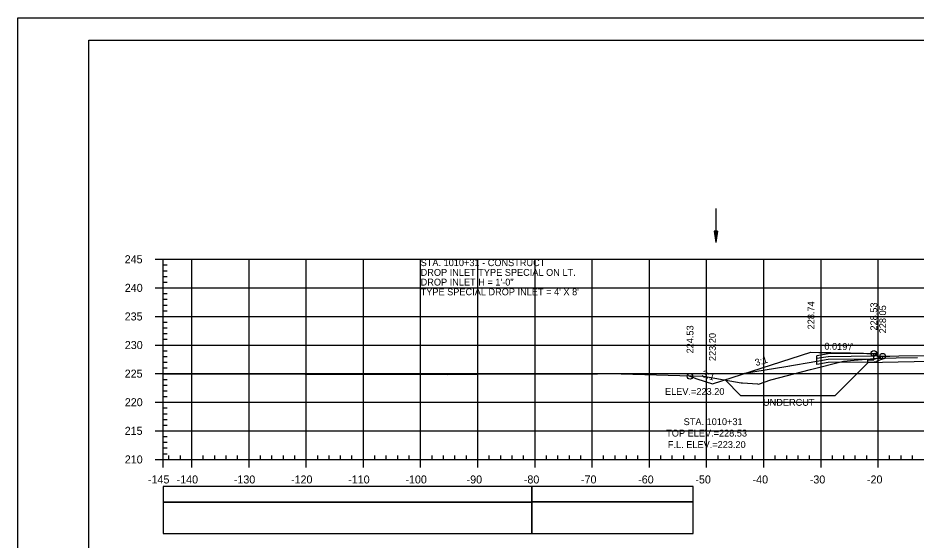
# Model space of a CAD drawing. Extents: x 1386544 to 1388153, y 379785 to 390999.
# Drawn here: x 1387196.1 to 1387353.1, y 381132.6 to 381223.9 of the extents above; entities that cross this region are included whole.
import ezdxf

# ---------------------------------------------------------------- set-up
doc = ezdxf.new("R2010")
doc.units = 0
for name, color, linetype in [('R_Alt Surface', 7, 'Continuous'), ('R_Axis', 7, 'Continuous'), ('R_Axis Annot', 7, 'Continuous'), ('R_Border', 7, 'Continuous'), ('R_Dimension', 7, 'Continuous'), ('R_Exist Surface', 7, 'Continuous'), ('R_Fin Surface', 7, 'Continuous'), ('R_Fin Surface Annot', 7, 'Continuous'), ('R_Grid', 7, 'Continuous'), ('R_No Plot', 7, 'Continuous'), ('R_Striping', 7, 'Continuous'), ('R_Water', 7, 'Continuous'), ('R_Water Annot', 7, 'Continuous')]:
    doc.layers.add(name, color=color, linetype=linetype)

msp = doc.modelspace()

# ---------------------------------------------------------------- linework, layer by layer
at = {"layer": 'R_Alt Surface'}
msp.add_lwpolyline([(1387392.41, 381165.3), (1387392.41, 381164.21), (1387393.46, 381164.19), (1387393.46, 381163.69), (1387390.82, 381163.74), (1387377.52, 381163.85), (1387377.51, 381164.77), (1387366.51, 381164.87), (1387355.51, 381164.69), (1387355.51, 381163.78), (1387347.29, 381163.64), (1387344.71, 381163.59), (1387344.71, 381164.09), (1387345.74, 381164.11), (1387345.74, 381165.21)], dxfattribs=at)
at = {"layer": 'R_Axis'}
for p, q in [((1387220.11, 381181.68), (1387221.51, 381181.68)), ((1387221.51, 381146.68), (1387221.51, 381181.68)), ((1387221.51, 381180.68), (1387222.21, 381180.68)), ((1387221.51, 381179.68), (1387222.21, 381179.68)), ((1387221.51, 381178.68), (1387222.21, 381178.68)), ((1387221.51, 381177.68), (1387222.21, 381177.68)), ((1387220.11, 381176.68), (1387221.51, 381176.68)), ((1387221.51, 381175.68), (1387222.21, 381175.68)), ((1387221.51, 381174.68), (1387222.21, 381174.68)), ((1387221.51, 381173.68), (1387222.21, 381173.68)), ((1387220.11, 381171.68), (1387221.51, 381171.68)), ((1387221.51, 381172.68), (1387222.21, 381172.68)), ((1387221.51, 381170.68), (1387222.21, 381170.68)), ((1387221.51, 381169.68), (1387222.21, 381169.68)), ((1387221.51, 381168.68), (1387222.21, 381168.68)), ((1387220.11, 381166.68), (1387221.51, 381166.68)), ((1387221.51, 381167.68), (1387222.21, 381167.68)), ((1387221.51, 381165.68), (1387222.21, 381165.68)), ((1387221.51, 381164.68), (1387222.21, 381164.68)), ((1387221.51, 381163.68), (1387222.21, 381163.68)), ((1387221.51, 381162.68), (1387222.21, 381162.68)), ((1387220.11, 381161.68), (1387221.51, 381161.68)), ((1387221.51, 381160.68), (1387222.21, 381160.68)), ((1387221.51, 381159.68), (1387222.21, 381159.68)), ((1387221.51, 381158.68), (1387222.21, 381158.68)), ((1387221.51, 381157.68), (1387222.21, 381157.68)), ((1387220.11, 381156.68), (1387221.51, 381156.68)), ((1387221.51, 381155.68), (1387222.21, 381155.68)), ((1387221.51, 381154.68), (1387222.21, 381154.68)), ((1387221.51, 381153.68), (1387222.21, 381153.68)), ((1387221.51, 381152.68), (1387222.21, 381152.68)), ((1387220.11, 381151.68), (1387221.51, 381151.68)), ((1387221.51, 381150.68), (1387222.21, 381150.68)), ((1387221.51, 381149.68), (1387222.21, 381149.68)), ((1387221.51, 381148.68), (1387222.21, 381148.68)), ((1387220.11, 381146.68), (1387221.51, 381146.68)), ((1387221.51, 381147.68), (1387222.21, 381147.68)), ((1387221.51, 381146.68), (1387221.51, 381147.38)), ((1387221.51, 381146.68), (1387511.51, 381146.68)), ((1387221.51, 381145.28), (1387221.51, 381146.68)), ((1387222.51, 381146.68), (1387222.51, 381147.38)), ((1387224.51, 381146.68), (1387224.51, 381147.38)), ((1387226.51, 381145.28), (1387226.51, 381146.68)), ((1387228.51, 381146.68), (1387228.51, 381147.38)), ((1387230.51, 381146.68), (1387230.51, 381147.38)), ((1387232.51, 381146.68), (1387232.51, 381147.38)), ((1387234.51, 381146.68), (1387234.51, 381147.38)), ((1387236.51, 381145.28), (1387236.51, 381146.68)), ((1387238.51, 381146.68), (1387238.51, 381147.38)), ((1387240.51, 381146.68), (1387240.51, 381147.38)), ((1387242.51, 381146.68), (1387242.51, 381147.38)), ((1387244.51, 381146.68), (1387244.51, 381147.38)), ((1387246.51, 381145.28), (1387246.51, 381146.68)), ((1387248.51, 381146.68), (1387248.51, 381147.38)), ((1387250.51, 381146.68), (1387250.51, 381147.38)), ((1387252.51, 381146.68), (1387252.51, 381147.38)), ((1387254.51, 381146.68), (1387254.51, 381147.38)), ((1387256.51, 381145.28), (1387256.51, 381146.68)), ((1387258.51, 381146.68), (1387258.51, 381147.38)), ((1387260.51, 381146.68), (1387260.51, 381147.38)), ((1387262.51, 381146.68), (1387262.51, 381147.38)), ((1387264.51, 381146.68), (1387264.51, 381147.38)), ((1387266.51, 381145.28), (1387266.51, 381146.68)), ((1387268.51, 381146.68), (1387268.51, 381147.38)), ((1387270.51, 381146.68), (1387270.51, 381147.38)), ((1387272.51, 381146.68), (1387272.51, 381147.38)), ((1387274.51, 381146.68), (1387274.51, 381147.38)), ((1387276.51, 381145.28), (1387276.51, 381146.68)), ((1387278.51, 381146.68), (1387278.51, 381147.38)), ((1387280.51, 381146.68), (1387280.51, 381147.38)), ((1387282.51, 381146.68), (1387282.51, 381147.38)), ((1387284.51, 381146.68), (1387284.51, 381147.38)), ((1387286.51, 381145.28), (1387286.51, 381146.68)), ((1387288.51, 381146.68), (1387288.51, 381147.38)), ((1387290.51, 381146.68), (1387290.51, 381147.38)), ((1387292.51, 381146.68), (1387292.51, 381147.38)), ((1387294.51, 381146.68), (1387294.51, 381147.38)), ((1387296.51, 381145.28), (1387296.51, 381146.68)), ((1387298.51, 381146.68), (1387298.51, 381147.38)), ((1387300.51, 381146.68), (1387300.51, 381147.38)), ((1387302.51, 381146.68), (1387302.51, 381147.38)), ((1387304.51, 381146.68), (1387304.51, 381147.38)), ((1387306.51, 381145.28), (1387306.51, 381146.68)), ((1387308.51, 381146.68), (1387308.51, 381147.38)), ((1387310.51, 381146.68), (1387310.51, 381147.38)), ((1387312.51, 381146.68), (1387312.51, 381147.38)), ((1387314.51, 381146.68), (1387314.51, 381147.38)), ((1387316.51, 381145.28), (1387316.51, 381146.68)), ((1387318.51, 381146.68), (1387318.51, 381147.38)), ((1387320.51, 381146.68), (1387320.51, 381147.38)), ((1387322.51, 381146.68), (1387322.51, 381147.38)), ((1387324.51, 381146.68), (1387324.51, 381147.38)), ((1387326.51, 381145.28), (1387326.51, 381146.68)), ((1387328.51, 381146.68), (1387328.51, 381147.38)), ((1387330.51, 381146.68), (1387330.51, 381147.38)), ((1387332.51, 381146.68), (1387332.51, 381147.38)), ((1387334.51, 381146.68), (1387334.51, 381147.38)), ((1387336.51, 381145.28), (1387336.51, 381146.68)), ((1387338.51, 381146.68), (1387338.51, 381147.38)), ((1387340.51, 381146.68), (1387340.51, 381147.38)), ((1387342.51, 381146.68), (1387342.51, 381147.38)), ((1387344.51, 381146.68), (1387344.51, 381147.38)), ((1387346.51, 381145.28), (1387346.51, 381146.68)), ((1387348.51, 381146.68), (1387348.51, 381147.38)), ((1387350.51, 381146.68), (1387350.51, 381147.38)), ((1387352.51, 381146.68), (1387352.51, 381147.38))]:
    msp.add_line(p, q, dxfattribs=at)
at = {"layer": 'R_Axis Annot'}
for points in [[(1387221.51, 381139.23), (1387285.95, 381139.23), (1387285.95, 381141.94), (1387221.51, 381141.94)], [(1387221.51, 381133.71), (1387285.95, 381133.71), (1387285.95, 381139.23), (1387221.51, 381139.23)]]:
    msp.add_lwpolyline(points, close=True, dxfattribs=at)
at = {"layer": 'R_Border'}
for p, q in [((1387208.51, 381219.97), (1387524.69, 381219.97)), ((1387208.51, 381014.51), (1387208.51, 381219.97))]:
    msp.add_line(p, q, dxfattribs=at)
at = {"layer": 'R_Dimension'}
for p, q in [((1387344.71, 381163.59), (1387338.98, 381157.86)), ((1387319.73, 381160.59), (1387322.46, 381157.86))]:
    msp.add_line(p, q, dxfattribs=at)
msp.add_lwpolyline([(1387322.46, 381157.86), (1387338.98, 381157.86)], dxfattribs=at)
at = {"layer": 'R_Exist Surface'}
msp.add_lwpolyline([(1387221.51, 381161.67), (1387271.15, 381161.54), (1387276.44, 381161.6), (1387297.45, 381161.67), (1387300.14, 381161.68), (1387301.58, 381161.64), (1387315.97, 381161.25), (1387322.54, 381160.1), (1387322.81, 381160.05), (1387325.4, 381159.87), (1387325.58, 381159.86), (1387325.58, 381159.86), (1387327.73, 381160.6), (1387334.69, 381162.39), (1387340.44, 381163.88), (1387342.32, 381164.04), (1387345.84, 381164.34), (1387349.64, 381164.43), (1387353.4, 381164.53)], dxfattribs=at)
at = {"layer": 'R_Fin Surface'}
msp.add_lwpolyline([(1387313.27, 381161.33), (1387314.82, 381160.78), (1387317.52, 381159.88), (1387334.76, 381165.42), (1387336.15, 381165.39), (1387336.27, 381165.39), (1387338.24, 381165.35), (1387340.38, 381165.31), (1387341.52, 381165.29), (1387341.68, 381165.29), (1387343.94, 381165.24), (1387344.52, 381165.23), (1387345.74, 381165.21), (1387345.9, 381165.21), (1387346.26, 381165.21), (1387346.26, 381164.83), (1387346.26, 381164.71), (1387346.45, 381164.71), (1387347.29, 381164.73), (1387348.57, 381164.75), (1387350.12, 381164.77), (1387359.28, 381164.92)], dxfattribs=at)
at = {"layer": 'R_Grid'}
for p, q in [((1387221.51, 381181.68), (1387511.51, 381181.68)), ((1387221.51, 381146.68), (1387221.51, 381181.68)), ((1387226.51, 381146.68), (1387226.51, 381181.68)), ((1387236.51, 381146.68), (1387236.51, 381181.68)), ((1387246.51, 381146.68), (1387246.51, 381181.68)), ((1387256.51, 381146.68), (1387256.51, 381181.68)), ((1387266.51, 381146.68), (1387266.51, 381181.68)), ((1387276.51, 381146.68), (1387276.51, 381181.68)), ((1387286.51, 381146.68), (1387286.51, 381181.68)), ((1387296.51, 381146.68), (1387296.51, 381181.68)), ((1387306.51, 381146.68), (1387306.51, 381181.68)), ((1387316.51, 381146.68), (1387316.51, 381181.68)), ((1387326.51, 381146.68), (1387326.51, 381181.68)), ((1387336.51, 381146.68), (1387336.51, 381181.68)), ((1387346.51, 381146.68), (1387346.51, 381181.68)), ((1387221.51, 381176.68), (1387511.51, 381176.68)), ((1387221.51, 381171.68), (1387511.51, 381171.68)), ((1387221.51, 381166.68), (1387511.51, 381166.68)), ((1387221.51, 381161.68), (1387511.51, 381161.68)), ((1387221.51, 381156.68), (1387511.51, 381156.68)), ((1387221.51, 381151.68), (1387511.51, 381151.68)), ((1387221.51, 381146.68), (1387511.51, 381146.68))]:
    msp.add_line(p, q, dxfattribs=at)
at = {"layer": 'R_No Plot'}
msp.add_line((1387196.11, 381223.87), (1387529.45, 381223.87), dxfattribs=at)
for points in [[(1387196.11, 381223.87), (1387529.45, 381223.87), (1387529.45, 381010.53), (1387196.11, 381010.53)], [(1387442.43, 381219.97), (1387462.05, 381219.97), (1387462.05, 381210.09), (1387478.17, 381210.09), (1387501.37, 381210.09), (1387501.37, 381185.76), (1387524.69, 381185.76), (1387524.69, 381014.51), (1387208.51, 381014.51), (1387208.51, 381219.97)]]:
    msp.add_lwpolyline(points, close=True, dxfattribs=at)
for centre in [(1387345.74, 381165.21), (1387347.29, 381164.73), (1387313.61, 381161.21)]:
    msp.add_circle(centre, 0.5, dxfattribs=at)
at = {"layer": 'R_Striping'}
for points in [[(1387285.95, 381139.24), (1387314.14, 381139.24), (1387314.14, 381141.94), (1387285.95, 381141.94)], [(1387285.95, 381133.72), (1387314.14, 381133.72), (1387314.14, 381139.24), (1387285.95, 381139.24)]]:
    msp.add_lwpolyline(points, close=True, dxfattribs=at)
at = {"layer": 'R_Water'}
for p, q in [((1387318.12, 381190.58), (1387318.12, 381184.58)), ((1387317.82, 381186.58), (1387318.12, 381184.58)), ((1387318.42, 381186.58), (1387317.82, 381186.58)), ((1387317.82, 381186.58), (1387318.12, 381184.58)), ((1387318.42, 381186.58), (1387317.82, 381186.58)), ((1387317.87, 381186.58), (1387318.12, 381184.92)), ((1387317.87, 381186.58), (1387318.12, 381184.92)), ((1387317.92, 381186.58), (1387318.12, 381185.26)), ((1387317.92, 381186.58), (1387318.12, 381185.26)), ((1387317.97, 381186.58), (1387318.12, 381185.59)), ((1387317.97, 381186.58), (1387318.12, 381185.59)), ((1387318.02, 381186.58), (1387318.12, 381185.93)), ((1387318.02, 381186.58), (1387318.12, 381185.93)), ((1387318.07, 381186.58), (1387318.12, 381186.27)), ((1387318.07, 381186.58), (1387318.12, 381186.27)), ((1387318.42, 381186.58), (1387318.12, 381184.58)), ((1387318.21, 381186.58), (1387318.12, 381185.93)), ((1387318.31, 381186.58), (1387318.12, 381185.26)), ((1387318.37, 381186.58), (1387318.12, 381184.92)), ((1387318.26, 381186.58), (1387318.12, 381185.59)), ((1387318.16, 381186.58), (1387318.12, 381186.27)), ((1387318.42, 381186.58), (1387318.12, 381184.58)), ((1387318.21, 381186.58), (1387318.12, 381185.93)), ((1387318.31, 381186.58), (1387318.12, 381185.26)), ((1387318.37, 381186.58), (1387318.12, 381184.92)), ((1387318.26, 381186.58), (1387318.12, 381185.59)), ((1387318.16, 381186.58), (1387318.12, 381186.27)), ((1387337.79, 381165.13), (1387335.79, 381164.8)), ((1387345.79, 381165.21), (1387337.79, 381165.13)), ((1387335.79, 381163.8), (1387330.35, 381162.89)), ((1387335.79, 381163.3), (1387335.79, 381164.8)), ((1387337.79, 381164.63), (1387335.79, 381164.3)), ((1387337.79, 381164.13), (1387335.79, 381163.8)), ((1387337.79, 381163.63), (1387335.79, 381163.3)), ((1387345.79, 381164.71), (1387337.79, 381164.63)), ((1387345.79, 381164.21), (1387337.79, 381164.13)), ((1387345.79, 381163.71), (1387337.79, 381163.63))]:
    msp.add_line(p, q, dxfattribs=at)
for points in [[(1387345.79, 381165.21), (1387346.04, 381165.21), (1387346.12, 381165.04), (1387345.79, 381164.71)], [(1387345.79, 381164.21), (1387347.29, 381164.73), (1387347.29, 381164.2), (1387346.29, 381163.85), (1387346.29, 381163.71), (1387345.79, 381163.71)], [(1387331.33, 381163.05), (1387330.35, 381162.89), (1387323.14, 381161.69)]]:
    msp.add_lwpolyline(points, dxfattribs=at)

# ---------------------------------------------------------------- texts
at = {"layer": 'R_Axis Annot'}
for s, p in [('245', (1387214.77, 381180.98)), ('240', (1387214.79, 381175.98)), ('235', (1387214.77, 381170.98)), ('230', (1387214.79, 381165.98)), ('225', (1387214.77, 381160.98)), ('220', (1387214.79, 381155.98)), ('215', (1387214.77, 381150.98)), ('210', (1387214.79, 381145.98)), ('-145', (1387218.84, 381142.48)), ('-140', (1387223.85, 381142.48)), ('-130', (1387233.85, 381142.48)), ('-120', (1387243.85, 381142.48)), ('-110', (1387253.85, 381142.48)), ('-100', (1387263.85, 381142.48)), ('-90', (1387274.55, 381142.48)), ('-80', (1387284.55, 381142.48)), ('-70', (1387294.55, 381142.48)), ('-60', (1387304.55, 381142.48)), ('-50', (1387314.55, 381142.48)), ('-40', (1387324.55, 381142.48)), ('-30', (1387334.55, 381142.48)), ('-20', (1387344.55, 381142.48))]:
    msp.add_text(s, height=1.4, dxfattribs=at).set_placement(p)
at = {"layer": 'R_Dimension'}
msp.add_text('UNDERCUT', height=1.2, dxfattribs=at).set_placement((1387326.37, 381156.06))
at = {"layer": 'R_Fin Surface Annot'}
for s, rotation, p in [('228.74', 90, (1387335.36, 381169.42)), ('228.53', 90, (1387346.34, 381169.21)), ('228.05', 90, (1387347.89, 381168.73)), ('224.53', 90, (1387314.21, 381165.21)), ('223.20', 90, (1387318.12, 381163.88)), ("0.019'/'", 358.8923, (1387337.09, 381165.88)), ('3:1', 16.7132, (1387325.17, 381162.99)), ('3:1', 341.5651, (1387315.57, 381161.16))]:
    msp.add_text(s, height=1.2, rotation=rotation, dxfattribs=at).set_placement(p)
msp.add_text('ELEV.=223.20', height=1.2, dxfattribs=at).set_placement((1387309.23, 381157.96))
at = {"layer": 'R_No Plot'}
msp.add_text('+', height=0.1, dxfattribs=at).set_placement((1387334.72, 381165.37))
at = {"layer": 'R_Water Annot'}
for s, p in [('STA. 1010+31 - CONSTRUCT', (1387266.51, 381180.48)), ('DROP INLET TYPE SPECIAL ON LT.', (1387266.51, 381178.78)), ('DROP INLET H = 1\'-0"', (1387266.51, 381177.08)), ("TYPE SPECIAL DROP INLET = 4' X 8'", (1387266.51, 381175.38)), ('STA. 1010+31', (1387312.5, 381152.68)), ('TOP ELEV.=228.53', (1387309.44, 381150.68)), ('F.L. ELEV.=223.20', (1387309.74, 381148.68))]:
    msp.add_text(s, height=1.2, dxfattribs=at).set_placement(p)

doc.saveas('drawing.dxf')
